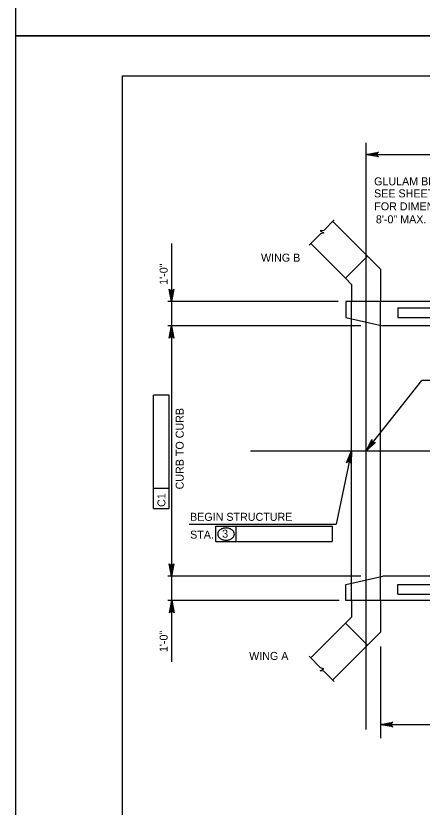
# Model space of a CAD drawing. Extents: x 638175 to 640495, y 294277 to 298435.
# Drawn here: x 638435.5 to 638587.7, y 297552.3 to 297849 of the extents above; entities that cross this region are included whole.
import ezdxf

# ---------------------------------------------------------------- set-up
doc = ezdxf.new("R2010")
doc.units = 0
for name, color, linetype in [('2', 7, 'Continuous'), ('3', 7, 'Continuous'), ('4', 7, 'Continuous'), ('PLT-BNDY', 7, 'Continuous')]:
    doc.layers.add(name, color=color, linetype=linetype)

msp = doc.modelspace()

# ---------------------------------------------------------------- linework, layer by layer
at = {"layer": '2'}
for p, q in [((638475.46, 297262.46), (638475.46, 297826.46)), ((638475.46, 297826.46), (639261.46, 297826.46)), ((638572.01, 297753.98), (638554.14, 297771.84)), ((638558.93, 297750.59), (638545.91, 297763.61)), ((638558.93, 297750.59), (638567.16, 297758.82)), ((638572.01, 297753.98), (638572.01, 297741.89)), ((638561.24, 297748.28), (638558.93, 297750.59)), ((638561.24, 297748.28), (638561.24, 297741.89)), ((638590.86, 297741.89), (638559.11, 297741.89)), ((638559.11, 297741.89), (638559.11, 297735.86)), ((638561.24, 297629.77), (638561.24, 297741.89)), ((638572.01, 297629.77), (638572.01, 297741.89)), ((638578.53, 297739.49), (638621.04, 297739.49)), ((638578.53, 297739.49), (638578.53, 297735.86)), ((638559.11, 297735.86), (638572.96, 297732.77)), ((638578.53, 297735.86), (638603.17, 297735.86)), ((638606.26, 297732.77), (638572.96, 297732.77)), ((638559.11, 297635.8), (638572.96, 297638.9)), ((638606.26, 297638.9), (638572.96, 297638.9)), ((638559.11, 297629.77), (638559.11, 297635.8)), ((638578.53, 297635.8), (638603.17, 297635.8)), ((638578.53, 297632.17), (638578.53, 297635.8)), ((638578.53, 297632.17), (638621.04, 297632.17)), ((638590.86, 297629.77), (638559.11, 297629.77)), ((638561.24, 297629.77), (638561.24, 297623.56)), ((638572.01, 297629.77), (638572.01, 297617.86)), ((638561.24, 297623.56), (638558.93, 297621.25)), ((638558.93, 297621.25), (638545.91, 297608.23)), ((638558.93, 297621.25), (638567.16, 297613.02)), ((638572.01, 297617.86), (638554.14, 297600))]:
    msp.add_line(p, q, dxfattribs=at)
at = {"layer": '3'}
for p, q in [((638566.62, 297581.37), (638566.62, 297801.29)), ((638550.81, 297768.52), (638554.72, 297772.42)), ((638550.81, 297768.52), (638549.46, 297768.35)), ((638549.46, 297768.35), (638550.85, 297767.66)), ((638545.27, 297762.97), (638549.54, 297767.25)), ((638550.85, 297767.66), (638549.54, 297767.25)), ((638545.27, 297608.86), (638549.54, 297604.59)), ((638550.85, 297604.18), (638549.54, 297604.59)), ((638549.46, 297603.48), (638550.85, 297604.18)), ((638550.81, 297603.32), (638549.46, 297603.48)), ((638550.81, 297603.32), (638554.72, 297599.41))]:
    msp.add_line(p, q, dxfattribs=at)
at = {"layer": '4'}
for p, q in [((638566.62, 297797), (638762.8, 297797)), ((638493.78, 297763.56), (638493.78, 297606.73)), ((638556.14, 297741.89), (638492.34, 297741.89)), ((638564.62, 297732.76), (638492.34, 297732.76)), ((638566.62, 297685.94), (638587.54, 297712.28)), ((638642.61, 297712.28), (638587.54, 297712.28)), ((638492.94, 297706.73), (638487.04, 297706.74)), ((638487.04, 297671.78), (638487.04, 297706.74)), ((638492.94, 297664.21), (638492.94, 297706.73)), ((638523.29, 297685.83), (638808.3, 297685.83)), ((638561.16, 297685.83), (638555.42, 297658.37)), ((638487.04, 297664.22), (638487.04, 297671.78)), ((638492.94, 297671.78), (638487.04, 297671.78)), ((638487.04, 297664.22), (638492.94, 297664.21)), ((638500.34, 297658.37), (638555.42, 297658.37)), ((638510.4, 297651.84), (638510.4, 297657.61)), ((638510.4, 297657.61), (638517.97, 297657.61)), ((638517.97, 297651.84), (638517.97, 297657.61)), ((638517.97, 297657.61), (638553.98, 297657.61)), ((638553.98, 297657.61), (638553.98, 297651.84)), ((638510.4, 297651.84), (638553.98, 297651.84)), ((638564.62, 297638.89), (638492.34, 297638.89)), ((638556.55, 297629.77), (638492.34, 297629.77)), ((638572.01, 297612.54), (638572.01, 297578.12)), ((638572.01, 297583.28), (638757, 297583.28))]:
    msp.add_line(p, q, dxfattribs=at)
for points in [[(638566.62, 297797), (638571.28, 297797.87), (638570.92, 297797.62), (638570.74, 297797.31), (638570.69, 297797), (638570.74, 297796.68), (638570.92, 297796.37), (638571.28, 297796.12), (638566.62, 297797), (638570.92, 297796.37), (638570.74, 297796.68), (638566.62, 297797), (638570.69, 297797), (638570.74, 297797.31), (638566.62, 297797), (638570.92, 297797.62)], [(638493.78, 297741.89), (638492.9, 297746.55), (638493.15, 297746.19), (638493.46, 297746.01), (638493.78, 297745.95), (638494.09, 297746.01), (638494.4, 297746.19), (638494.65, 297746.55), (638493.78, 297741.89), (638494.4, 297746.19), (638494.09, 297746.01), (638493.78, 297741.89), (638493.78, 297745.95), (638493.46, 297746.01), (638493.78, 297741.89), (638493.15, 297746.19)], [(638493.78, 297732.76), (638494.65, 297728.1), (638494.4, 297728.46), (638494.09, 297728.65), (638493.78, 297728.7), (638493.46, 297728.65), (638493.15, 297728.46), (638492.9, 297728.1), (638493.78, 297732.76), (638493.15, 297728.46), (638493.46, 297728.65), (638493.78, 297732.76), (638493.78, 297728.7), (638494.09, 297728.65), (638493.78, 297732.76), (638494.4, 297728.46)], [(638566.62, 297685.94), (638568.84, 297690.13), (638568.81, 297689.7), (638568.94, 297689.36), (638569.15, 297689.12), (638569.43, 297688.97), (638569.79, 297688.92), (638570.21, 297689.05), (638566.62, 297685.94), (638569.79, 297688.92), (638569.43, 297688.97), (638566.62, 297685.94), (638569.15, 297689.12), (638568.94, 297689.36), (638566.62, 297685.94), (638568.81, 297689.7)], [(638561.16, 297685.83), (638561.06, 297681.09), (638560.89, 297681.49), (638560.62, 297681.74), (638560.33, 297681.85), (638560.01, 297681.87), (638559.67, 297681.75), (638559.35, 297681.45), (638561.16, 297685.83), (638559.67, 297681.75), (638560.01, 297681.87), (638561.16, 297685.83), (638560.33, 297681.85), (638560.62, 297681.74), (638561.16, 297685.83), (638560.89, 297681.49)], [(638493.78, 297638.89), (638492.9, 297643.55), (638493.15, 297643.2), (638493.46, 297643.01), (638493.78, 297642.96), (638494.09, 297643.01), (638494.4, 297643.2), (638494.65, 297643.55), (638493.78, 297638.89), (638494.4, 297643.2), (638494.09, 297643.01), (638493.78, 297638.89), (638493.78, 297642.96), (638493.46, 297643.01), (638493.78, 297638.89), (638493.15, 297643.2)], [(638493.89, 297629.77), (638494.76, 297625.11), (638494.51, 297625.47), (638494.2, 297625.66), (638493.89, 297625.71), (638493.57, 297625.66), (638493.26, 297625.47), (638493.01, 297625.11), (638493.89, 297629.77), (638493.26, 297625.47), (638493.57, 297625.66), (638493.89, 297629.77), (638493.89, 297625.71), (638494.2, 297625.66), (638493.89, 297629.77), (638494.51, 297625.47)], [(638572.01, 297583.28), (638576.67, 297584.15), (638576.31, 297583.9), (638576.12, 297583.59), (638576.07, 297583.28), (638576.12, 297582.96), (638576.31, 297582.65), (638576.67, 297582.4), (638572.01, 297583.28), (638576.31, 297582.65), (638576.12, 297582.96), (638572.01, 297583.28), (638576.07, 297583.28), (638576.12, 297583.59), (638572.01, 297583.28), (638576.31, 297583.9)]]:
    msp.add_lwpolyline(points, dxfattribs=at)
for points in [[(638493.3, 297744.77), (638494.26, 297744.77), (638493.78, 297741.89)], [(638493.3, 297729.88), (638494.26, 297729.88), (638493.78, 297732.76)], [(638493.3, 297641.78), (638494.26, 297641.78), (638493.78, 297638.89)], [(638493.3, 297626.91), (638494.26, 297626.91), (638493.78, 297629.79)]]:
    msp.add_lwpolyline(points, close=True, dxfattribs=at)
for centre, radius, start, end in [((638512.77, 297654.68), 1.71, 150.6308, 180), ((638513.45, 297654.3), 2.49, 126.3544, 150.6308), ((638513.89, 297653.7), 3.23, 106.9552, 126.3544), ((638514.18, 297652.75), 4.22, 90, 106.9552), ((638514.18, 297652.75), 4.22, 73.0448, 90), ((638514.47, 297653.7), 3.23, 53.6456, 73.0448), ((638514.91, 297654.3), 2.49, 29.3692, 53.6456), ((638515.59, 297654.68), 1.71, 0, 29.3692), ((638512.77, 297654.68), 1.71, 180, 209.3692), ((638513.45, 297655.06), 2.49, 209.3692, 233.6456), ((638513.89, 297655.66), 3.23, 233.6456, 253.0448), ((638514.18, 297656.6), 4.22, 253.0448, 270), ((638514.18, 297656.6), 4.22, 270, 286.9552), ((638514.47, 297655.66), 3.23, 286.9552, 306.3544), ((638514.91, 297655.06), 2.49, 306.3544, 330.6308), ((638515.59, 297654.68), 1.71, 330.6308, 0)]:
    msp.add_arc(centre, radius, start, end, dxfattribs=at)
at = {"layer": 'PLT-BNDY'}
for points in [[(638435.46, 298435.46), (639276.46, 298435.46), (639276.46, 297841.46), (638435.46, 297841.46)], [(638435.46, 297841.46), (639276.46, 297841.46), (639276.46, 297247.46), (638435.46, 297247.46)]]:
    msp.add_lwpolyline(points, close=True, dxfattribs=at)

# ---------------------------------------------------------------- texts
at = {"layer": '4'}
for s, p in [('GLULAM BRIDGE RAIL POST (TYP.)', (638569.64, 297785.41)), ('SEE SHEET 1, BLC-565M', (638569.64, 297780.89)), ('FOR DIMENSIONS AND SPACINGS', (638569.71, 297776.04)), ('8\'-0" MAX.', (638570.32, 297771.18)), ('WING B', (638527.3, 297756.8)), ('BEGIN STRUCTURE', (638500.72, 297659.65)), ('STA.', (638500.72, 297652.98)), ('3', (638512.73, 297653.33)), ('WING A', (638522.84, 297607.51))]:
    msp.add_text(s, height=3, dxfattribs=at).set_placement(p)
for s, rotation, p in [('1\'-0"', 90, (638492.32, 297748.12)), ('CURB TO CURB', 90, (638498.33, 297671.43)), ('C1', 89.9382, (638491.49, 297664.87)), ('1\'-0"', 90, (638492.32, 297610.45))]:
    msp.add_text(s, height=3, rotation=rotation, dxfattribs=at).set_placement(p)

doc.saveas('drawing.dxf')
